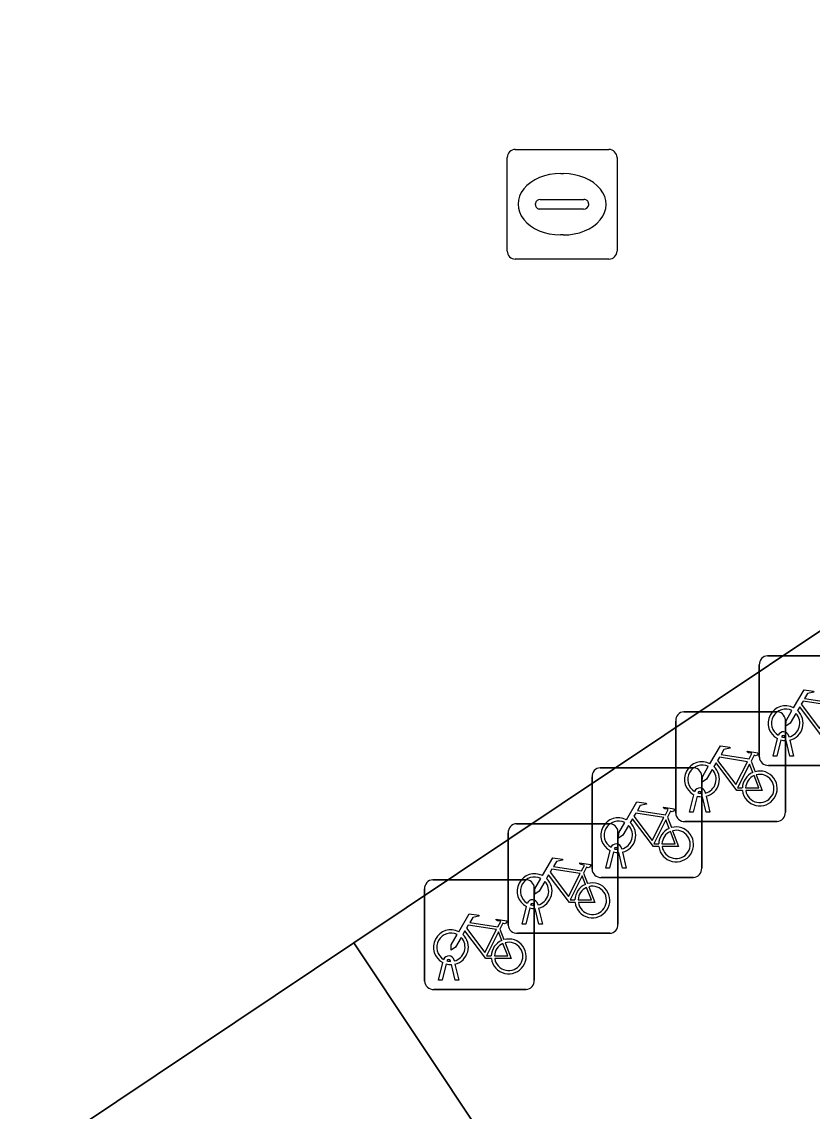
# Model space of a CAD drawing. Extents: x 161087 to 161926, y 382572 to 383873.
# Drawn here: x 161702.41 to 161709.61, y 383032.06 to 383041.99 of the extents above; entities that cross this region are included whole.
import ezdxf

# ---------------------------------------------------------------- set-up
doc = ezdxf.new("R2010")
doc.units = 0
for name, color, linetype in [('IMGEO_Fietsenrek', 7, 'Continuous'), ('IMGEO_Kolk', 7, 'Continuous'), ('IMGEO_Rijbaan_lokaal_open', 7, 'Continuous'), ('IMGEO_Voetpad_open', 7, 'Continuous')]:
    doc.layers.add(name, color=color, linetype=linetype)

msp = doc.modelspace()

# ---------------------------------------------------------------- linework, layer by layer
at = {"layer": 'IMGEO_Fietsenrek'}
for p, q in [((161709.1979, 383036.2075), (161710.0388, 383036.2075)), ((161710.0388, 383036.2075), (161709.1979, 383036.2075)), ((161709.1235, 383035.2829), (161709.1235, 383036.1238)), ((161709.1235, 383036.1238), (161709.1235, 383035.2829)), ((161708.4359, 383035.6965), (161709.2768, 383035.6965)), ((161709.2768, 383035.6965), (161708.4359, 383035.6965)), ((161708.3615, 383034.7719), (161708.3615, 383035.6128)), ((161708.3615, 383035.6128), (161708.3615, 383034.7719)), ((161709.3605, 383035.6221), (161709.3605, 383034.7812)), ((161709.3605, 383034.7812), (161709.3605, 383035.6221)), ((161709.3609, 383035.4639), (161709.3599, 383035.4682)), ((161709.3916, 383035.4754), (161709.3934, 383035.4675)), ((161709.2505, 383035.2923), (161709.2888, 383035.4523)), ((161709.3192, 383035.4401), (161709.2839, 383035.2923)), ((161709.402, 383035.2923), (161709.3681, 383035.434)), ((161709.4004, 383035.4383), (161709.4354, 383035.2923)), ((161709.2839, 383035.2923), (161709.2505, 383035.2923)), ((161709.4354, 383035.2923), (161709.402, 383035.2923)), ((161707.6739, 383035.1865), (161708.5148, 383035.1865)), ((161708.5148, 383035.1865), (161707.6739, 383035.1865)), ((161709.0482, 383035.2462), (161709.0845, 383035.151)), ((161710.0481, 383035.2085), (161709.2072, 383035.2085)), ((161709.2072, 383035.2085), (161710.0481, 383035.2085)), ((161707.5995, 383034.2619), (161707.5995, 383035.1028)), ((161707.5995, 383035.1028), (161707.5995, 383034.2619)), ((161708.5985, 383035.1121), (161708.5985, 383034.2712)), ((161708.5985, 383034.2712), (161708.5985, 383035.1121)), ((161708.4885, 383034.7813), (161708.5268, 383034.9413)), ((161708.5572, 383034.9291), (161708.5219, 383034.7813)), ((161708.5989, 383034.9529), (161708.5979, 383034.9572)), ((161708.64, 383034.7813), (161708.6061, 383034.923)), ((161708.6296, 383034.9644), (161708.6314, 383034.9565)), ((161708.6384, 383034.9273), (161708.6734, 383034.7813)), ((161708.5219, 383034.7813), (161708.4885, 383034.7813)), ((161708.6734, 383034.7813), (161708.64, 383034.7813)), ((161706.9109, 383034.6765), (161707.7518, 383034.6765)), ((161707.7518, 383034.6765), (161706.9109, 383034.6765)), ((161708.2862, 383034.7362), (161708.3225, 383034.641)), ((161709.2861, 383034.6975), (161708.4452, 383034.6975)), ((161708.4452, 383034.6975), (161709.2861, 383034.6975)), ((161706.8365, 383033.7519), (161706.8365, 383034.5928)), ((161706.8365, 383034.5928), (161706.8365, 383033.7519)), ((161707.8355, 383034.6021), (161707.8355, 383033.7612)), ((161707.8355, 383033.7612), (161707.8355, 383034.6021)), ((161707.7265, 383034.2713), (161707.7648, 383034.4313)), ((161707.7952, 383034.4191), (161707.7599, 383034.2713)), ((161707.8369, 383034.4429), (161707.8359, 383034.4472)), ((161707.878, 383034.2713), (161707.8441, 383034.413)), ((161707.8676, 383034.4544), (161707.8694, 383034.4465)), ((161707.8764, 383034.4173), (161707.9114, 383034.2713)), ((161707.5232, 383034.2262), (161707.5595, 383034.131)), ((161708.5241, 383034.1875), (161707.6832, 383034.1875)), ((161707.6832, 383034.1875), (161708.5241, 383034.1875)), ((161707.7599, 383034.2713), (161707.7265, 383034.2713)), ((161707.9114, 383034.2713), (161707.878, 383034.2713)), ((161706.0745, 383033.2409), (161706.0745, 383034.0818)), ((161706.0745, 383034.0818), (161706.0745, 383033.2409)), ((161706.1489, 383034.1655), (161706.9898, 383034.1655)), ((161706.9898, 383034.1655), (161706.1489, 383034.1655)), ((161707.0735, 383034.0911), (161707.0735, 383033.2502)), ((161707.0735, 383033.2502), (161707.0735, 383034.0911)), ((161706.9635, 383033.7613), (161707.0018, 383033.9213)), ((161707.0322, 383033.9091), (161706.9969, 383033.7613)), ((161707.0739, 383033.9329), (161707.0729, 383033.9372)), ((161707.115, 383033.7613), (161707.0811, 383033.903)), ((161707.1046, 383033.9444), (161707.1064, 383033.9365)), ((161707.1134, 383033.9073), (161707.1484, 383033.7613)), ((161706.7612, 383033.7152), (161706.7975, 383033.62)), ((161707.7611, 383033.6775), (161706.9202, 383033.6775)), ((161706.9202, 383033.6775), (161707.7611, 383033.6775)), ((161706.9969, 383033.7613), (161706.9635, 383033.7613)), ((161707.1484, 383033.7613), (161707.115, 383033.7613)), ((161706.2015, 383033.2503), (161706.2398, 383033.4103)), ((161706.2702, 383033.3981), (161706.2349, 383033.2503)), ((161706.3119, 383033.4219), (161706.3109, 383033.4262)), ((161706.353, 383033.2503), (161706.3191, 383033.392)), ((161706.3426, 383033.4334), (161706.3444, 383033.4255)), ((161706.3514, 383033.3963), (161706.3864, 383033.2503)), ((161706.2349, 383033.2503), (161706.2015, 383033.2503)), ((161706.3864, 383033.2503), (161706.353, 383033.2503)), ((161706.9991, 383033.1665), (161706.1582, 383033.1665)), ((161706.1582, 383033.1665), (161706.9991, 383033.1665))]:
    msp.add_line(p, q, dxfattribs=at)
for points in [[(161709.4361, 383035.7342), (161709.5308, 383035.8977), (161709.617, 383035.8839), (161709.6187, 383035.8752), (161709.5626, 383035.8643), (161709.5364, 383035.819), (161709.7916, 383035.7782)], [(161709.7787, 383035.753), (161709.5219, 383035.794), (161709.5052, 383035.7652), (161709.6722, 383035.5449), (161709.7787, 383035.753)], [(161709.4568, 383035.6817), (161709.4052, 383035.5925), (161709.3653, 383035.5665), (161709.3665, 383035.614), (161709.421, 383035.7082)], [(161709.7318, 383035.4895), (161709.6821, 383035.4896), (161709.4914, 383035.7413), (161709.4724, 383035.7085)], [(161708.6741, 383035.2232), (161708.7688, 383035.3867), (161708.855, 383035.3729), (161708.8567, 383035.3642), (161708.8006, 383035.3533), (161708.7744, 383035.308), (161709.0296, 383035.2672)], [(161709.0167, 383035.242), (161708.7599, 383035.283), (161708.7432, 383035.2542), (161708.9102, 383035.0339), (161709.0167, 383035.242)], [(161709.0296, 383035.2672), (161709.0546, 383035.316), (161709.0495, 383035.32), (161709.0263, 383035.3237), (161709.0136, 383035.3312), (161709.0126, 383035.3343), (161709.0148, 383035.3389), (161709.1096, 383035.3238), (161709.1119, 383035.3135), (161709.1025, 383035.3011), (161709.0901, 383035.2947), (161709.0756, 383035.3009), (161709.0482, 383035.2462)], [(161708.6948, 383035.1707), (161708.6432, 383035.0815), (161708.6033, 383035.0555), (161708.6045, 383035.103), (161708.659, 383035.1972)], [(161708.9698, 383034.9785), (161708.9201, 383034.9786), (161708.7294, 383035.2303), (161708.7104, 383035.1975)], [(161709.0647, 383035.144), (161709.0354, 383035.2208), (161708.926, 383035.0027), (161708.9687, 383035.0026)], [(161708.9987, 383035.0025), (161709.1186, 383035.0023), (161709.0754, 383035.1159)], [(161709.0952, 383035.1228), (161709.1502, 383034.9782), (161709.0001, 383034.9785)], [(161707.9121, 383034.7132), (161708.0068, 383034.8767), (161708.093, 383034.8629), (161708.0947, 383034.8542), (161708.0386, 383034.8433), (161708.0124, 383034.798), (161708.2676, 383034.7572)], [(161708.2547, 383034.732), (161707.9979, 383034.773), (161707.9812, 383034.7442), (161708.1482, 383034.5239), (161708.2547, 383034.732)], [(161708.2676, 383034.7572), (161708.2926, 383034.806), (161708.2875, 383034.81), (161708.2643, 383034.8137), (161708.2516, 383034.8212), (161708.2506, 383034.8243), (161708.2528, 383034.8289), (161708.3476, 383034.8138), (161708.3499, 383034.8035), (161708.3405, 383034.7911), (161708.3281, 383034.7847), (161708.3136, 383034.7909), (161708.2862, 383034.7362)], [(161707.9328, 383034.6607), (161707.8812, 383034.5715), (161707.8413, 383034.5455), (161707.8425, 383034.593), (161707.897, 383034.6872)], [(161708.2078, 383034.4685), (161708.1581, 383034.4686), (161707.9674, 383034.7203), (161707.9484, 383034.6875)], [(161708.3027, 383034.634), (161708.2734, 383034.7108), (161708.164, 383034.4927), (161708.2067, 383034.4926)], [(161708.2367, 383034.4925), (161708.3566, 383034.4923), (161708.3134, 383034.6059)], [(161708.3332, 383034.6128), (161708.3882, 383034.4682), (161708.2381, 383034.4685)], [(161707.1491, 383034.2032), (161707.2438, 383034.3667), (161707.33, 383034.3529), (161707.3317, 383034.3442), (161707.2756, 383034.3333), (161707.2494, 383034.288), (161707.5046, 383034.2472)], [(161707.5046, 383034.2472), (161707.5296, 383034.296), (161707.5245, 383034.3), (161707.5013, 383034.3037), (161707.4886, 383034.3112), (161707.4876, 383034.3143), (161707.4898, 383034.3189), (161707.5846, 383034.3038), (161707.5869, 383034.2935), (161707.5775, 383034.2811), (161707.5651, 383034.2747), (161707.5506, 383034.2809), (161707.5232, 383034.2262)], [(161707.1698, 383034.1507), (161707.1182, 383034.0615), (161707.0783, 383034.0355), (161707.0795, 383034.083), (161707.134, 383034.1772)], [(161707.4448, 383033.9585), (161707.3951, 383033.9586), (161707.2044, 383034.2103), (161707.1854, 383034.1775)], [(161707.4917, 383034.222), (161707.2349, 383034.263), (161707.2182, 383034.2342), (161707.3852, 383034.0139), (161707.4917, 383034.222)], [(161707.5397, 383034.124), (161707.5104, 383034.2008), (161707.401, 383033.9827), (161707.4437, 383033.9826)], [(161707.4737, 383033.9825), (161707.5936, 383033.9823), (161707.5504, 383034.0959)], [(161707.5702, 383034.1028), (161707.6252, 383033.9582), (161707.4751, 383033.9585)], [(161706.3871, 383033.6922), (161706.4818, 383033.8557), (161706.568, 383033.8419), (161706.5697, 383033.8332), (161706.5136, 383033.8223), (161706.4874, 383033.777), (161706.7426, 383033.7362)], [(161706.7426, 383033.7362), (161706.7676, 383033.785), (161706.7625, 383033.789), (161706.7393, 383033.7927), (161706.7266, 383033.8002), (161706.7256, 383033.8033), (161706.7278, 383033.8079), (161706.8226, 383033.7928), (161706.8249, 383033.7825), (161706.8155, 383033.7701), (161706.8031, 383033.7637), (161706.7886, 383033.7699), (161706.7612, 383033.7152)], [(161706.6828, 383033.4475), (161706.6331, 383033.4476), (161706.4424, 383033.6993), (161706.4234, 383033.6665)], [(161706.7297, 383033.711), (161706.4729, 383033.752), (161706.4562, 383033.7232), (161706.6232, 383033.5029), (161706.7297, 383033.711)], [(161706.7777, 383033.613), (161706.7484, 383033.6898), (161706.639, 383033.4717), (161706.6817, 383033.4716)], [(161706.4078, 383033.6397), (161706.3562, 383033.5505), (161706.3163, 383033.5245), (161706.3175, 383033.572), (161706.372, 383033.6662)], [(161706.7117, 383033.4715), (161706.8316, 383033.4713), (161706.7884, 383033.5849)], [(161706.8082, 383033.5918), (161706.8632, 383033.4472), (161706.7131, 383033.4475)]]:
    msp.add_lwpolyline(points, dxfattribs=at)
for centre, radius, start, end in [((161709.2012, 383036.1296), 0.0779, 92.4484, 184.28452), ((161709.2012, 383036.1296), 0.0779, 92.4484, 184.28452), ((161708.4392, 383035.6186), 0.0779, 92.4484, 184.28452), ((161708.4392, 383035.6186), 0.0779, 92.4484, 184.28452), ((161709.3631, 383035.5929), 0.159, 62.67661, 242.13685), ((161709.3631, 383035.5929), 0.129, 63.31916, 238.90302), ((161709.2826, 383035.6188), 0.0779, 2.4484, 94.28452), ((161709.2826, 383035.6188), 0.0779, 2.4484, 94.28452), ((161709.3631, 383035.5929), 0.129, 283.60429, 43.43025), ((161709.3631, 383035.5929), 0.159, 283.5766, 46.60424), ((161709.3429, 383035.4643), 0.0499, 12.8025, 158.69338), ((161709.3429, 383035.4643), 0.0174, 12.8025, 163.45023), ((161709.3631, 383035.5929), 0.129, 253.41502, 269.02044), ((161709.3631, 383035.5929), 0.159, 253.99666, 271.78671), ((161709.2014, 383035.2862), 0.0779, 182.4484, 274.28452), ((161709.2014, 383035.2862), 0.0779, 182.4484, 274.28452), ((161707.6772, 383035.1086), 0.0779, 92.4484, 184.28452), ((161707.6772, 383035.1086), 0.0779, 92.4484, 184.28452), ((161708.6011, 383035.0819), 0.159, 62.67661, 242.13685), ((161708.6011, 383035.0819), 0.129, 63.31916, 238.90302), ((161708.5206, 383035.1088), 0.0779, 2.4484, 94.28452), ((161708.5206, 383035.1088), 0.0779, 2.4484, 94.28452), ((161708.6011, 383035.0819), 0.129, 283.60429, 43.43025), ((161708.6011, 383035.0819), 0.159, 283.5766, 46.60424), ((161709.1277, 383034.9979), 0.159, 113.3408, 178.32165), ((161709.1277, 383034.9979), 0.159, 187.0065, 105.77075), ((161709.1277, 383034.9979), 0.129, 113.92302, 177.95563), ((161709.1277, 383034.9979), 0.129, 188.67146, 104.58832), ((161708.5809, 383034.9533), 0.0499, 12.8025, 158.69338), ((161708.5809, 383034.9533), 0.0174, 12.8025, 163.45023), ((161708.6011, 383035.0819), 0.159, 253.99666, 271.78671), ((161708.6011, 383035.0819), 0.129, 253.41502, 269.02044), ((161708.4394, 383034.7752), 0.0779, 182.4484, 274.28452), ((161708.4394, 383034.7752), 0.0779, 182.4484, 274.28452), ((161709.2828, 383034.7754), 0.0779, 272.4484, 4.28452), ((161709.2828, 383034.7754), 0.0779, 272.4484, 4.28452), ((161706.9142, 383034.5986), 0.0779, 92.4484, 184.28452), ((161706.9142, 383034.5986), 0.0779, 92.4484, 184.28452), ((161707.8391, 383034.5719), 0.159, 62.67661, 242.13685), ((161707.8391, 383034.5719), 0.129, 63.31916, 238.90302), ((161707.7576, 383034.5988), 0.0779, 2.4484, 94.28452), ((161707.7576, 383034.5988), 0.0779, 2.4484, 94.28452), ((161707.8391, 383034.5719), 0.159, 283.5766, 46.60424), ((161707.8391, 383034.5719), 0.129, 283.60429, 43.43025), ((161708.3657, 383034.4879), 0.159, 113.3408, 178.32165), ((161708.3657, 383034.4879), 0.159, 187.0065, 105.77075), ((161708.3657, 383034.4879), 0.129, 113.92302, 177.95563), ((161708.3657, 383034.4879), 0.129, 188.67146, 104.58832), ((161707.8189, 383034.4433), 0.0499, 12.8025, 158.69338), ((161707.8391, 383034.5719), 0.159, 253.99666, 271.78671), ((161707.8189, 383034.4433), 0.0174, 12.8025, 163.45023), ((161707.8391, 383034.5719), 0.129, 253.41502, 269.02044), ((161707.0761, 383034.0619), 0.159, 62.67661, 242.13685), ((161707.0761, 383034.0619), 0.129, 63.31916, 238.90302), ((161707.0761, 383034.0619), 0.159, 283.5766, 46.60424), ((161707.6774, 383034.2652), 0.0779, 182.4484, 274.28452), ((161707.6774, 383034.2652), 0.0779, 182.4484, 274.28452), ((161708.5208, 383034.2654), 0.0779, 272.4484, 4.28452), ((161708.5208, 383034.2654), 0.0779, 272.4484, 4.28452), ((161706.1522, 383034.0876), 0.0779, 92.4484, 184.28452), ((161706.1522, 383034.0876), 0.0779, 92.4484, 184.28452), ((161706.9956, 383034.0878), 0.0779, 2.4484, 94.28452), ((161706.9956, 383034.0878), 0.0779, 2.4484, 94.28452), ((161707.0761, 383034.0619), 0.129, 283.60429, 43.43025), ((161707.6027, 383033.9779), 0.159, 113.3408, 178.32165), ((161707.6027, 383033.9779), 0.159, 187.0065, 105.77075), ((161707.6027, 383033.9779), 0.129, 113.92302, 177.95563), ((161707.6027, 383033.9779), 0.129, 188.67146, 104.58832), ((161707.0559, 383033.9333), 0.0499, 12.8025, 158.69338), ((161707.0761, 383034.0619), 0.159, 253.99666, 271.78671), ((161707.0559, 383033.9333), 0.0174, 12.8025, 163.45023), ((161707.0761, 383034.0619), 0.129, 253.41502, 269.02044), ((161706.3141, 383033.5509), 0.159, 62.67661, 242.13685), ((161706.3141, 383033.5509), 0.129, 63.31916, 238.90302), ((161706.9144, 383033.7552), 0.0779, 182.4484, 274.28452), ((161706.9144, 383033.7552), 0.0779, 182.4484, 274.28452), ((161707.7578, 383033.7554), 0.0779, 272.4484, 4.28452), ((161707.7578, 383033.7554), 0.0779, 272.4484, 4.28452), ((161706.3141, 383033.5509), 0.129, 283.60429, 43.43025), ((161706.3141, 383033.5509), 0.159, 283.5766, 46.60424), ((161706.8407, 383033.4669), 0.159, 113.3408, 178.32165), ((161706.8407, 383033.4669), 0.159, 187.0065, 105.77075), ((161706.8407, 383033.4669), 0.129, 113.92302, 177.95563), ((161706.8407, 383033.4669), 0.129, 188.67146, 104.58832), ((161706.2939, 383033.4223), 0.0499, 12.8025, 158.69338), ((161706.3141, 383033.5509), 0.159, 253.99666, 271.78671), ((161706.2939, 383033.4223), 0.0174, 12.8025, 163.45023), ((161706.3141, 383033.5509), 0.129, 253.41502, 269.02044), ((161706.1524, 383033.2442), 0.0779, 182.4484, 274.28452), ((161706.1524, 383033.2442), 0.0779, 182.4484, 274.28452), ((161706.9958, 383033.2444), 0.0779, 272.4484, 4.28452), ((161706.9958, 383033.2444), 0.0779, 272.4484, 4.28452)]:
    msp.add_arc(centre, radius, start, end, dxfattribs=at)
at = {"layer": 'IMGEO_Kolk'}
for p, q in [((161706.8265, 383039.8969), (161706.8265, 383040.7491)), ((161706.9009, 383040.8235), (161707.7531, 383040.8235)), ((161707.8275, 383040.7491), (161707.8275, 383039.8969)), ((161707.3145, 383040.6027), (161707.3395, 383040.6027)), ((161707.128, 383040.3663), (161707.5259, 383040.3663)), ((161707.0849, 383040.3169), (161707.0849, 383040.3291)), ((161707.5225, 383040.2797), (161707.1246, 383040.2797)), ((161707.569, 383040.3291), (161707.569, 383040.3169)), ((161707.3365, 383040.0433), (161707.3116, 383040.0433)), ((161707.7531, 383039.8225), (161706.9009, 383039.8225))]:
    msp.add_line(p, q, dxfattribs=at)
for points in [[(161706.8265, 383039.8969), (161706.8265, 383040.7491)], [(161706.9009, 383040.8235), (161707.7531, 383040.8235)], [(161707.8275, 383040.7491), (161707.8275, 383039.8969)], [(161707.7531, 383039.8225), (161706.9009, 383039.8225)]]:
    msp.add_lwpolyline(points, dxfattribs=at)
for centre, radius, start, end in [((161706.903, 383040.747), 0.0765, 91.55205, 178.44795), ((161706.903, 383040.747), 0.0765, 91.55205, 178.44795), ((161707.751, 383040.747), 0.0765, 1.55205, 88.44795), ((161707.751, 383040.747), 0.0765, 1.55205, 88.44795), ((161707.1251, 383040.3261), 0.0403, 85.87752, 175.75265), ((161707.5304, 383040.3279), 0.0386, 1.73085, 96.63898), ((161707.1216, 383040.3162), 0.0366, 178.93798, 274.71019), ((161707.5264, 383040.3225), 0.043, 264.86636, 352.45326), ((161706.903, 383039.899), 0.0765, 181.55205, 268.44795), ((161706.903, 383039.899), 0.0765, 181.55205, 268.44795), ((161707.751, 383039.899), 0.0765, 271.55205, 358.44795), ((161707.751, 383039.899), 0.0765, 271.55205, 358.44795)]:
    msp.add_arc(centre, radius, start, end, dxfattribs=at)
for centre, major_axis, ratio, start_param, end_param in [((161707.313, 383040.323), (-0.3872, 0.002), 0.722429, 4.712389, 7.853982), ((161707.338, 383040.323), (-0.3901, 0.002), 0.717154, 1.570796, 4.712389)]:
    msp.add_ellipse(centre, major_axis=major_axis, ratio=ratio, start_param=start_param, end_param=end_param, dxfattribs=at)
at = {"layer": 'IMGEO_Rijbaan_lokaal_open'}
for points in [[(161705.429, 383033.59), (161728.12, 383048.78), (161729.831, 383049.954), (161732.583, 383051.796), (161728.898, 383055.462), (161724.335, 383059.22), (161717.993, 383054.629), (161711.405, 383050.194), (161709.865, 383049.157), (161707.387, 383047.489), (161702.343, 383044.095), (161698.184, 383041.296), (161693.1, 383037.875), (161690.613, 383036.202), (161688.668, 383034.893), (161689.569, 383034.07), (161688.096, 383033.083), (161688.697, 383032.196), (161686.406, 383030.692)], [(161690.01, 383023.268), (161702.913, 383031.906), (161705.429, 383033.59)]]:
    msp.add_lwpolyline(points, dxfattribs=at)
at = {"layer": 'IMGEO_Voetpad_open'}
msp.add_lwpolyline([(161739.062, 383042.359), (161729.831, 383049.954), (161728.12, 383048.78), (161705.429, 383033.59), (161707.81, 383030.012), (161730.515, 383045.208), (161741.711, 383028.509), (161743.638, 383029.766), (161741.541, 383032.887), (161744.345, 383034.77)], dxfattribs=at)
msp.add_lwpolyline([(161707.81, 383030.012), (161705.429, 383033.59), (161702.913, 383031.906), (161705.312, 383028.34)], close=True, dxfattribs=at)

doc.saveas('drawing.dxf')
